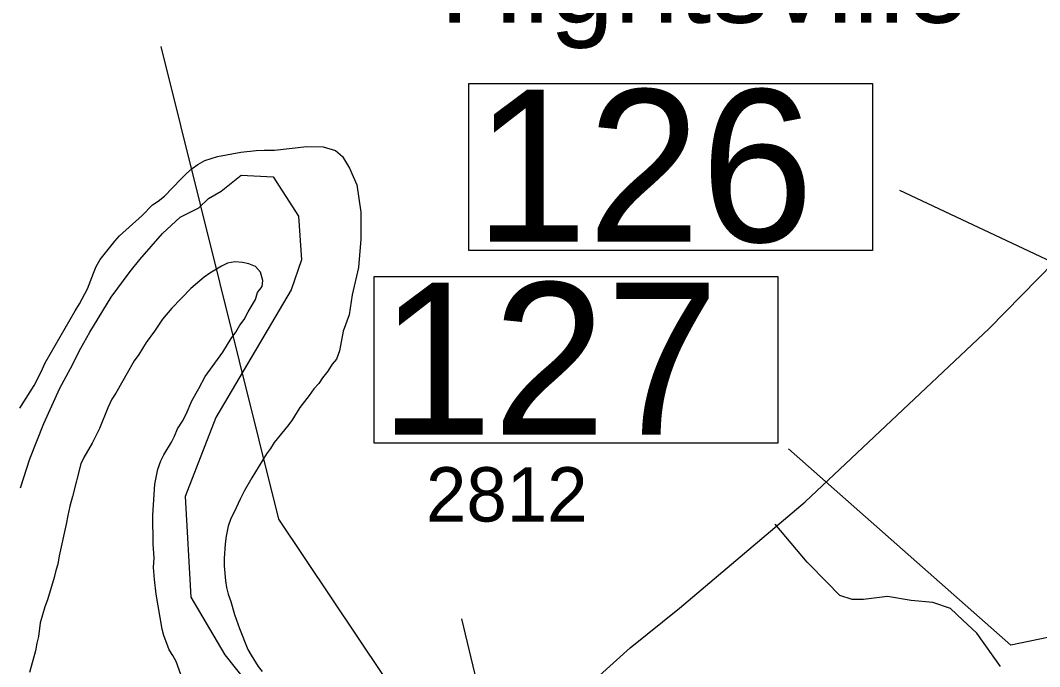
# Model space of a CAD drawing. Extents: x 2290055 to 2389491, y 66597 to 237875.
# Drawn here: x 2319601 to 2321946, y 187289 to 188776 of the extents above; entities that cross this region are included whole.
import ezdxf

# ---------------------------------------------------------------- set-up
doc = ezdxf.new("R2010")
doc.units = 0
for name, color, linetype in [('Exist Boundary Political City Limit New', 7, 'Continuous'), ('Exist Civil Demographics Community Label', 7, 'Continuous'), ('Exist Hydrographic Creek Double Shore', 7, 'Continuous'), ('Exist Road Non-System Type 51', 7, 'Continuous'), ('Exist Road Primary US Structure Culvert Number Label', 7, 'Continuous'), ('Exist Road Primary US Structure Standard Bridge Number Label', 7, 'Continuous'), ('Exist Road Secondary Structure Standard Bridge CELL', 7, 'Continuous'), ('Exist Road Secondary Type 51 Attributed', 7, 'Continuous'), ('Exist Road Secondary Type 51 Number Label', 7, 'Continuous'), ('Map Preparation Boundary City Limit Buffer Line', 7, 'Continuous')]:
    doc.layers.add(name, color=color, linetype=linetype)

msp = doc.modelspace()

# ---------------------------------------------------------------- linework, layer by layer
at = {"layer": 'Exist Boundary Political City Limit New'}
msp.add_lwpolyline([(2319601, 187700.6), (2319622.5, 187767.5), (2319655.2, 187848.8), (2319692, 187930.2), (2319716.2, 187975.2), (2319740.2, 188022.2), (2319761, 188059), (2319809.8, 188139), (2319853.5, 188198.7), (2319876.2, 188225.7), (2319928, 188285.7), (2319968.5, 188323.3), (2320011.8, 188345), (2320034.2, 188366.6), (2320063.2, 188383.1), (2320108.8, 188420.3), (2320183, 188416.2), (2320240.8, 188325.3), (2320248.2, 188225.2), (2320224.2, 188155.8), (2320050.8, 187862.3), (2319980.5, 187680.4), (2319993, 187448.9), (2320071.5, 187316.7), (2320199.5, 187155.5)], dxfattribs=at)
at = {"layer": 'Exist Hydrographic Creek Double Shore'}
for points in [[(2319785, 188225.8), (2319818.2, 188268.5), (2319829.2, 188280.3), (2319881.2, 188327.2), (2319905.2, 188351.5), (2319918.2, 188359.8), (2319933, 188371.6), (2319970.2, 188410.9), (2319983.2, 188423.6), (2319996.5, 188435), (2320009, 188444.2), (2320025.5, 188453.9), (2320054.7, 188463.3), (2320108.5, 188472.8), (2320143.5, 188476.5), (2320162.2, 188477.7), (2320186, 188477.8), (2320260.2, 188485.6), (2320298, 188484.8), (2320326.5, 188476.7), (2320342, 188463), (2320358.5, 188436.3), (2320375, 188397.5), (2320384.5, 188335.2), (2320384.5, 188272.8), (2320379.2, 188207.3), (2320364.5, 188145), (2320357.7, 188098.9), (2320344, 188061.2), (2320335.5, 188015.7), (2320328.5, 187997), (2320318.5, 187985.2), (2320308.2, 187969.1), (2320296, 187953.4), (2320288, 187940.4), (2320276.5, 187928.3), (2320265.5, 187912.7), (2320243.7, 187885.8), (2320225.7, 187855.5), (2320216, 187842.3), (2320185, 187804.7), (2320176.2, 187791.4), (2320167, 187779.2), (2320133.7, 187723.8), (2320116.2, 187693), (2320106.5, 187674.5), (2320093.2, 187645), (2320085.2, 187629.8), (2320079.5, 187612.4), (2320074.2, 187589.4), (2320072, 187571.4), (2320070.2, 187538.2), (2320070.2, 187521.3), (2320073.2, 187487), (2320075.5, 187471.5), (2320079.5, 187455.6), (2320085.2, 187439.4), (2320093.7, 187409.5), (2320105.2, 187376.8), (2320124.2, 187328.9), (2320131.7, 187315.5), (2320148, 187289.6), (2320157.5, 187277.8)], [(2319600, 187883.6), (2319632.7, 187936.4), (2319649.2, 187967.8), (2319658.2, 187988.2), (2319727, 188107.6), (2319737.2, 188123.8), (2319755.5, 188158.8), (2319769, 188194.3), (2319775.7, 188209.9), (2319785, 188225.8)], [(2319970.2, 187270.8), (2319959.7, 187300.9), (2319952, 187315.2), (2319943.5, 187327.9), (2319931.5, 187360.9), (2319927, 187375.7), (2319913.5, 187456), (2319909.5, 187489.6), (2319907.7, 187517.3), (2319908.7, 187539.3), (2319906.7, 187570.9), (2319905.5, 187637.8), (2319910.5, 187709.1), (2319917.5, 187743.3), (2319924, 187762.4), (2319931, 187776.4), (2319948.5, 187805.6), (2319955.5, 187819.5), (2319962.5, 187836.2), (2319974, 187853.7), (2319982.5, 187870.1), (2319995.2, 187900.8), (2320012, 187929), (2320026.2, 187956.4), (2320067, 188013), (2320085.7, 188044.5), (2320096.5, 188058.4), (2320105.7, 188074.7), (2320115.7, 188087.9), (2320125, 188105.9), (2320142.2, 188134.3), (2320147, 188150), (2320157.2, 188163.7), (2320159.2, 188177.8), (2320153.5, 188196.5), (2320141.7, 188209.7), (2320127, 188216.3), (2320112, 188219.3), (2320094.7, 188220.3), (2320078, 188217.3), (2320063.7, 188210.6), (2320037, 188194.2), (2320024, 188185.3), (2319993.5, 188159), (2319949.5, 188114), (2319928, 188088.3), (2319909.7, 188060.8), (2319890.5, 188035.3), (2319873.5, 188007.3), (2319863, 187993), (2319821, 187918.5), (2319811.5, 187904.4), (2319802.2, 187884.7), (2319783, 187836.8), (2319766.2, 187803.5), (2319747, 187770.6), (2319740.5, 187755.7), (2319721, 187680.3), (2319714.5, 187658.1), (2319710, 187637.2), (2319706.7, 187616.9), (2319690.2, 187543.9), (2319687.5, 187525.1), (2319682.5, 187510.7), (2319679, 187494.6), (2319663.5, 187443.3), (2319657, 187427.2), (2319646.7, 187390.3), (2319643, 187358.7), (2319639.2, 187343.3), (2319636, 187325.3), (2319622, 187275.6)]]:
    msp.add_lwpolyline(points, dxfattribs=at)
at = {"layer": 'Exist Road Non-System Type 51'}
for points in [[(2321483, 187456.6), (2321460.1, 187480.4), (2321411.1, 187529.7), (2321338, 187617)], [(2321856, 187289.4), (2321802.2, 187366.3), (2321769.6, 187395.8), (2321741.1, 187423.3), (2321700.9, 187436.7), (2321650.7, 187441.7), (2321596.5, 187450.8), (2321540.8, 187443.8), (2321514.8, 187443.4), (2321486.6, 187452.8), (2321483, 187456.6)]]:
    msp.add_lwpolyline(points, dxfattribs=at)
at = {"layer": 'Exist Road Primary US Structure Culvert Number Label'}
msp.add_lwpolyline([(2320558, 187087.5), (2320195.4, 187628.2), (2319925, 188716.1)], dxfattribs=at)
at = {"layer": 'Exist Road Primary US Structure Standard Bridge Number Label'}
msp.add_line((2322986.2, 187745.2), (2321624.5, 188384.7), dxfattribs=at)
for points in [[(2320633.1, 188631), (2321562.1, 188631), (2321562.1, 188246.9), (2320633.1, 188246.9)], [(2320414.9, 188187.1), (2321343.9, 188187.1), (2321343.9, 187803), (2320414.9, 187803)]]:
    msp.add_lwpolyline(points, close=True, dxfattribs=at)
msp.add_lwpolyline([(2323008.8, 187572.2), (2321880.3, 187339), (2321368.7, 187790.4)], dxfattribs=at)
at = {"layer": 'Exist Road Secondary Structure Standard Bridge CELL'}
msp.add_line((2320669.2, 187178.9), (2320617.2, 187399.2), dxfattribs=at)
at = {"layer": 'Exist Road Secondary Type 51 Attributed'}
msp.add_lwpolyline([(2320614.1, 186893), (2320703.1, 187025.7), (2320730.3, 187066.1), (2320751.2, 187092), (2320786.4, 187139.4), (2320836.6, 187186.4), (2320879.5, 187226), (2320933.9, 187268.8), (2321003.9, 187332.3), (2321117.6, 187423.8), (2321407, 187668.2), (2321830.2, 188067.4), (2322091.5, 188333.9), (2322256.7, 188502.7)], dxfattribs=at)
at = {"layer": 'Map Preparation Boundary City Limit Buffer Line'}
msp.add_lwpolyline([(2319601, 187700.6), (2319622.5, 187767.5), (2319655.2, 187848.8), (2319692, 187930.2), (2319716.2, 187975.2), (2319740.2, 188022.2), (2319761, 188059), (2319809.8, 188139), (2319853.5, 188198.7), (2319876.2, 188225.7), (2319928, 188285.7), (2319968.5, 188323.3), (2320011.8, 188345), (2320034.2, 188366.6), (2320063.2, 188383.1), (2320108.8, 188420.3), (2320183, 188416.2), (2320240.8, 188325.3), (2320248.2, 188225.2), (2320224.2, 188155.8), (2320050.8, 187862.3), (2319980.5, 187680.4), (2319993, 187448.9), (2320071.5, 187316.7), (2320199.5, 187155.5)], dxfattribs=at)

# ---------------------------------------------------------------- texts
at = {"layer": 'Exist Civil Demographics Community Label'}
msp.add_text('Hightsville', height=200, dxfattribs=at).set_placement((2320566.1, 188770.7))
at = {"layer": 'Exist Road Primary US Structure Standard Bridge Number Label'}
for s, p in [('126', (2320645.7, 188266.7)), ('127', (2320427.5, 187822.8))]:
    msp.add_text(s, height=350, dxfattribs=at).set_placement(p)
at = {"layer": 'Exist Road Secondary Type 51 Number Label'}
msp.add_text('2812', height=125, dxfattribs=at).set_placement((2320534.3, 187623.1))

doc.saveas('drawing.dxf')
